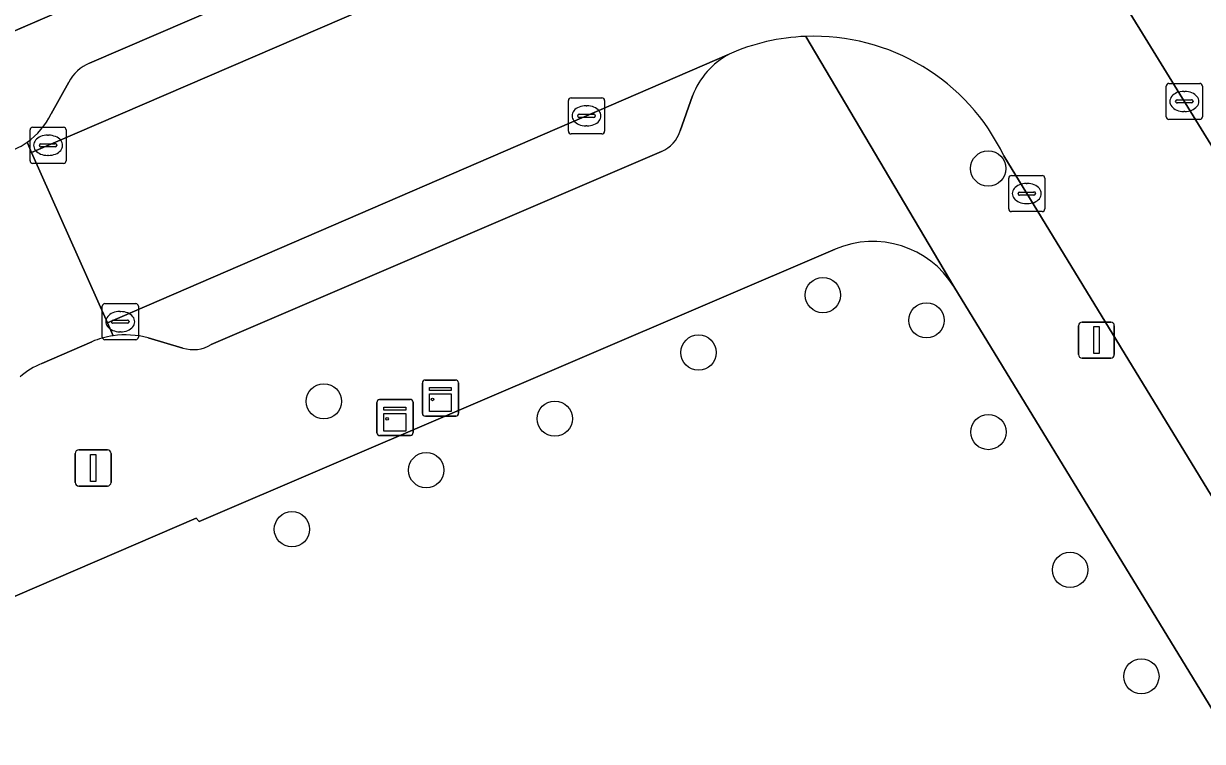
# Model space of a CAD drawing. Extents: x 157767 to 159172, y 387839 to 389425.
# Drawn here: x 158289.92 to 158322.56, y 388601.52 to 388621.41 of the extents above; entities that cross this region are included whole.
import ezdxf

# ---------------------------------------------------------------- set-up
doc = ezdxf.new("R2010")
doc.units = 0
for name, color, linetype in [('IMGEO_Boom', 7, 'Continuous'), ('IMGEO_Erf', 7, 'Continuous'), ('IMGEO_Kast', 7, 'Continuous'), ('IMGEO_Kolk', 7, 'Continuous'), ('IMGEO_Lichtmast', 7, 'Continuous'), ('IMGEO_Muur', 7, 'Continuous'), ('IMGEO_Parkeervlak_open', 7, 'Continuous'), ('IMGEO_Rijbaan_lokaal_open', 7, 'Continuous'), ('IMGEO_Voetpad_open', 7, 'Continuous')]:
    doc.layers.add(name, color=color, linetype=linetype)

msp = doc.modelspace()

# ---------------------------------------------------------------- linework, layer by layer
at = {"layer": 'IMGEO_Boom'}
for centre in [(158316.626, 388617.391), (158312.05, 388613.884), (158314.918, 388613.185), (158308.608, 388612.293), (158298.236, 388610.941), (158304.629, 388610.461), (158316.632, 388610.091), (158301.069, 388609.035), (158297.353, 388607.398), (158318.893, 388606.273), (158320.866, 388603.323)]:
    msp.add_circle(centre, 0.489, dxfattribs=at)
at = {"layer": 'IMGEO_Erf'}
for points in [[(158272.667, 388613.866), (158286.654, 388619.907), (158295.446, 388623.704), (158286.507, 388645.714), (158287.796, 388646.255), (158290.63, 388639.498), (158292.571, 388640.334), (158293.205, 388638.862), (158291.25, 388638.019), (158296.977, 388624.365), (158306.017, 388628.269), (158316.202, 388632.668), (158319.641, 388634.153), (158303.958, 388670.568), (158302.615, 388669.989), (158301.339, 388672.951), (158304.072, 388674.128), (158304.388, 388673.396), (158308.508, 388675.198), (158310.944, 388676.264), (158327.987, 388636.675), (158337.777, 388620.598), (158361.504, 388635.188)], [(158312.389, 388615.154), (158294.787, 388607.61), (158294.7, 388607.706), (158266.492, 388595.544), (158266.325, 388595.472), (158263.119, 388600.731), (158259.805, 388601.448), (158252.981, 388597.605), (158264.656, 388578.196), (158266.489, 388575.194), (158268.384, 388572.094), (158269.094, 388570.933), (158274.179, 388562.614), (158288.681, 388538.89), (158295.338, 388528), (158298.839, 388522.28), (158303.692, 388514.354), (158356.803, 388546.751), (158315.676, 388614.12)]]:
    msp.add_lwpolyline(points, dxfattribs=at)
msp.add_arc((158313.435, 388612.736), 2.634, 31.6899, 113.3858, dxfattribs=at)
at = {"layer": 'IMGEO_Kast'}
for p, q in [((158300.963, 388610.607), (158300.963, 388611.448)), ((158300.963, 388611.448), (158300.963, 388610.607)), ((158301.038, 388611.532), (158301.879, 388611.532)), ((158301.879, 388611.532), (158301.038, 388611.532)), ((158301.963, 388611.457), (158301.963, 388610.616)), ((158301.963, 388610.616), (158301.963, 388611.457)), ((158299.706, 388610.068), (158299.706, 388610.909)), ((158299.706, 388610.909), (158299.706, 388610.068)), ((158299.781, 388610.993), (158300.622, 388610.993)), ((158300.622, 388610.993), (158299.781, 388610.993)), ((158300.706, 388610.918), (158300.706, 388610.077)), ((158300.706, 388610.077), (158300.706, 388610.918)), ((158301.888, 388610.532), (158301.047, 388610.532)), ((158301.047, 388610.532), (158301.888, 388610.532)), ((158300.631, 388609.993), (158299.79, 388609.993)), ((158299.79, 388609.993), (158300.631, 388609.993))]:
    msp.add_line(p, q, dxfattribs=at)
for points in [[(158301.158, 388611.322), (158301.758, 388611.322), (158301.758, 388611.237), (158301.158, 388611.237), (158301.158, 388611.322)], [(158301.158, 388611.147), (158301.758, 388611.147), (158301.758, 388610.658), (158301.158, 388610.658), (158301.158, 388611.147)], [(158299.901, 388610.783), (158300.501, 388610.783), (158300.501, 388610.698), (158299.901, 388610.698), (158299.901, 388610.783)], [(158299.901, 388610.608), (158300.501, 388610.608), (158300.501, 388610.119), (158299.901, 388610.119), (158299.901, 388610.608)]]:
    msp.add_lwpolyline(points, dxfattribs=at)
for centre in [(158301.242, 388610.996), (158299.985, 388610.457)]:
    msp.add_circle(centre, 0.0377, dxfattribs=at)
for centre, start, end in [((158301.041, 388611.454), 92.4484, 184.2845), ((158301.041, 388611.454), 92.4484, 184.2845), ((158301.885, 388611.454), 2.4484, 94.2845), ((158301.885, 388611.454), 2.4484, 94.2845), ((158299.784, 388610.915), 92.4484, 184.2845), ((158299.784, 388610.915), 92.4484, 184.2845), ((158300.628, 388610.915), 2.4484, 94.2845), ((158300.628, 388610.915), 2.4484, 94.2845), ((158301.041, 388610.61), 182.4484, 274.2845), ((158301.041, 388610.61), 182.4484, 274.2845), ((158301.885, 388610.61), 272.4484, 4.2845), ((158301.885, 388610.61), 272.4484, 4.2845), ((158299.784, 388610.071), 182.4484, 274.2845), ((158299.784, 388610.071), 182.4484, 274.2845), ((158300.628, 388610.071), 272.4484, 4.2845), ((158300.628, 388610.071), 272.4484, 4.2845)]:
    msp.add_arc(centre, 0.0779, start, end, dxfattribs=at)
at = {"layer": 'IMGEO_Kolk'}
for p, q in [((158321.63, 388619.749), (158322.482, 388619.749)), ((158321.555, 388618.823), (158321.555, 388619.675)), ((158322.043, 388619.529), (158322.068, 388619.529)), ((158322.556, 388619.675), (158322.556, 388618.823)), ((158305.006, 388618.424), (158305.006, 388619.276)), ((158305.081, 388619.35), (158305.933, 388619.35)), ((158305.494, 388619.13), (158305.519, 388619.13)), ((158306.007, 388619.276), (158306.007, 388618.424)), ((158321.814, 388619.243), (158321.814, 388619.255)), ((158322.252, 388619.206), (158321.854, 388619.206)), ((158321.857, 388619.292), (158322.255, 388619.292)), ((158322.298, 388619.255), (158322.298, 388619.243)), ((158305.265, 388618.844), (158305.265, 388618.856)), ((158305.703, 388618.807), (158305.305, 388618.807)), ((158305.308, 388618.893), (158305.706, 388618.893)), ((158305.749, 388618.856), (158305.749, 388618.844)), ((158322.482, 388618.749), (158321.63, 388618.749)), ((158322.066, 388618.969), (158322.041, 388618.969)), ((158290.102, 388617.608), (158290.102, 388618.46)), ((158290.177, 388618.534), (158291.029, 388618.534)), ((158291.103, 388618.46), (158291.103, 388617.608)), ((158305.517, 388618.57), (158305.492, 388618.57)), ((158290.404, 388618.077), (158290.802, 388618.077)), ((158290.59, 388618.314), (158290.615, 388618.314)), ((158305.933, 388618.35), (158305.081, 388618.35)), ((158290.361, 388618.028), (158290.361, 388618.04)), ((158290.799, 388617.991), (158290.401, 388617.991)), ((158290.613, 388617.754), (158290.588, 388617.754)), ((158290.845, 388618.04), (158290.845, 388618.028)), ((158291.029, 388617.534), (158290.177, 388617.534)), ((158317.194, 388616.271), (158317.194, 388617.123)), ((158317.269, 388617.197), (158318.121, 388617.197)), ((158318.195, 388617.123), (158318.195, 388616.271)), ((158317.682, 388616.977), (158317.707, 388616.977)), ((158317.453, 388616.691), (158317.453, 388616.703)), ((158317.891, 388616.654), (158317.493, 388616.654)), ((158317.496, 388616.74), (158317.894, 388616.74)), ((158317.937, 388616.703), (158317.937, 388616.691)), ((158318.121, 388616.197), (158317.269, 388616.197)), ((158317.705, 388616.417), (158317.68, 388616.417)), ((158292.1, 388612.722), (158292.1, 388613.574)), ((158292.175, 388613.648), (158293.027, 388613.648)), ((158293.101, 388613.574), (158293.101, 388612.722)), ((158292.402, 388613.191), (158292.8, 388613.191)), ((158292.588, 388613.428), (158292.613, 388613.428)), ((158292.359, 388613.142), (158292.359, 388613.154)), ((158292.797, 388613.105), (158292.399, 388613.105)), ((158292.611, 388612.868), (158292.586, 388612.868)), ((158292.843, 388613.154), (158292.843, 388613.142)), ((158293.027, 388612.648), (158292.175, 388612.648))]:
    msp.add_line(p, q, dxfattribs=at)
for points in [[(158321.63, 388619.749), (158322.482, 388619.749)], [(158321.555, 388618.823), (158321.555, 388619.675)], [(158322.556, 388619.675), (158322.556, 388618.823)], [(158305.006, 388618.424), (158305.006, 388619.276)], [(158305.081, 388619.35), (158305.933, 388619.35)], [(158306.007, 388619.276), (158306.007, 388618.424)], [(158322.482, 388618.749), (158321.63, 388618.749)], [(158290.102, 388617.608), (158290.102, 388618.46)], [(158290.177, 388618.534), (158291.029, 388618.534)], [(158291.103, 388618.46), (158291.103, 388617.608)], [(158305.933, 388618.35), (158305.081, 388618.35)], [(158291.029, 388617.534), (158290.177, 388617.534)], [(158317.194, 388616.271), (158317.194, 388617.123)], [(158317.269, 388617.197), (158318.121, 388617.197)], [(158318.195, 388617.123), (158318.195, 388616.271)], [(158318.121, 388616.197), (158317.269, 388616.197)], [(158292.1, 388612.722), (158292.1, 388613.574)], [(158292.175, 388613.648), (158293.027, 388613.648)], [(158293.101, 388613.574), (158293.101, 388612.722)], [(158293.027, 388612.648), (158292.175, 388612.648)]]:
    msp.add_lwpolyline(points, dxfattribs=at)
for centre, radius, start, end in [((158321.632, 388619.673), 0.0765, 91.552, 178.448), ((158321.632, 388619.673), 0.0765, 91.552, 178.448), ((158322.48, 388619.673), 0.0765, 1.552, 88.448), ((158322.48, 388619.673), 0.0765, 1.552, 88.448), ((158305.083, 388619.274), 0.0765, 91.552, 178.448), ((158305.083, 388619.274), 0.0765, 91.552, 178.448), ((158305.931, 388619.274), 0.0765, 1.552, 88.448), ((158305.931, 388619.274), 0.0765, 1.552, 88.448), ((158321.854, 388619.252), 0.0403, 85.8775, 175.7526), ((158321.851, 388619.242), 0.0366, 178.938, 274.7102), ((158322.255, 388619.249), 0.043, 264.8664, 352.4533), ((158322.259, 388619.254), 0.0386, 1.7309, 96.639), ((158305.305, 388618.853), 0.0403, 85.8775, 175.7526), ((158305.302, 388618.843), 0.0366, 178.938, 274.7102), ((158305.706, 388618.85), 0.043, 264.8664, 352.4533), ((158305.71, 388618.855), 0.0386, 1.7309, 96.639), ((158321.632, 388618.825), 0.0765, 181.552, 268.448), ((158321.632, 388618.825), 0.0765, 181.552, 268.448), ((158322.48, 388618.825), 0.0765, 271.552, 358.448), ((158322.48, 388618.825), 0.0765, 271.552, 358.448), ((158290.179, 388618.458), 0.0765, 91.552, 178.448), ((158290.179, 388618.458), 0.0765, 91.552, 178.448), ((158291.027, 388618.458), 0.0765, 1.552, 88.448), ((158291.027, 388618.458), 0.0765, 1.552, 88.448), ((158305.083, 388618.426), 0.0765, 181.552, 268.448), ((158305.083, 388618.426), 0.0765, 181.552, 268.448), ((158305.931, 388618.426), 0.0765, 271.552, 358.448), ((158305.931, 388618.426), 0.0765, 271.552, 358.448), ((158290.401, 388618.037), 0.0403, 85.8775, 175.7526), ((158290.806, 388618.039), 0.0386, 1.7309, 96.639), ((158290.398, 388618.027), 0.0366, 178.938, 274.7102), ((158290.802, 388618.034), 0.043, 264.8664, 352.4533), ((158290.179, 388617.61), 0.0765, 181.552, 268.448), ((158290.179, 388617.61), 0.0765, 181.552, 268.448), ((158291.027, 388617.61), 0.0765, 271.552, 358.448), ((158291.027, 388617.61), 0.0765, 271.552, 358.448), ((158317.271, 388617.121), 0.0765, 91.552, 178.448), ((158317.271, 388617.121), 0.0765, 91.552, 178.448), ((158318.119, 388617.121), 0.0765, 1.552, 88.448), ((158318.119, 388617.121), 0.0765, 1.552, 88.448), ((158317.493, 388616.7), 0.0403, 85.8775, 175.7526), ((158317.49, 388616.69), 0.0366, 178.938, 274.7102), ((158317.894, 388616.697), 0.043, 264.8664, 352.4533), ((158317.898, 388616.702), 0.0386, 1.7309, 96.639), ((158317.271, 388616.273), 0.0765, 181.552, 268.448), ((158317.271, 388616.273), 0.0765, 181.552, 268.448), ((158318.119, 388616.273), 0.0765, 271.552, 358.448), ((158318.119, 388616.273), 0.0765, 271.552, 358.448), ((158292.177, 388613.572), 0.0765, 91.552, 178.448), ((158292.177, 388613.572), 0.0765, 91.552, 178.448), ((158293.025, 388613.572), 0.0765, 1.552, 88.448), ((158293.025, 388613.572), 0.0765, 1.552, 88.448), ((158292.399, 388613.151), 0.0403, 85.8775, 175.7526), ((158292.804, 388613.153), 0.0386, 1.7309, 96.639), ((158292.396, 388613.141), 0.0366, 178.938, 274.7102), ((158292.8, 388613.148), 0.043, 264.8664, 352.4533), ((158292.177, 388612.724), 0.0765, 181.552, 268.448), ((158292.177, 388612.724), 0.0765, 181.552, 268.448), ((158293.025, 388612.724), 0.0765, 271.552, 358.448), ((158293.025, 388612.724), 0.0765, 271.552, 358.448)]:
    msp.add_arc(centre, radius, start, end, dxfattribs=at)
for centre, major_axis, ratio, start_param, end_param in [((158322.042, 388619.249), (-0.387, 0.002), 0.722429, 4.712389, 7.853982), ((158322.067, 388619.249), (-0.39, 0.002), 0.717154, 1.570796, 4.712389), ((158305.493, 388618.85), (-0.387, 0.002), 0.722429, 4.712389, 7.853982), ((158305.518, 388618.85), (-0.39, 0.002), 0.717154, 1.570796, 4.712389), ((158290.589, 388618.034), (-0.387, 0.002), 0.722429, 4.712389, 7.853982), ((158290.614, 388618.034), (-0.39, 0.002), 0.717154, 1.570796, 4.712389), ((158317.681, 388616.697), (-0.387, 0.002), 0.722429, 4.712389, 7.853982), ((158317.706, 388616.697), (-0.39, 0.002), 0.717154, 1.570796, 4.712389), ((158292.587, 388613.148), (-0.387, 0.002), 0.722429, 4.712389, 7.853982), ((158292.612, 388613.148), (-0.39, 0.002), 0.717154, 1.570796, 4.712389)]:
    msp.add_ellipse(centre, major_axis=major_axis, ratio=ratio, start_param=start_param, end_param=end_param, dxfattribs=at)
at = {"layer": 'IMGEO_Lichtmast'}
for p, q in [((158319.127, 388612.237), (158319.127, 388613.037)), ((158319.127, 388613.037), (158319.127, 388612.237)), ((158319.227, 388613.137), (158320.017, 388613.137)), ((158320.017, 388613.137), (158319.227, 388613.137)), ((158320.117, 388613.037), (158320.117, 388612.237)), ((158320.117, 388612.237), (158320.117, 388613.037)), ((158320.017, 388612.137), (158319.227, 388612.137)), ((158319.227, 388612.137), (158320.017, 388612.137)), ((158291.455, 388609.595), (158292.245, 388609.595)), ((158292.245, 388609.595), (158291.455, 388609.595)), ((158291.355, 388608.695), (158291.355, 388609.495)), ((158291.355, 388609.495), (158291.355, 388608.695)), ((158292.345, 388609.495), (158292.345, 388608.695)), ((158292.345, 388608.695), (158292.345, 388609.495)), ((158292.245, 388608.595), (158291.455, 388608.595)), ((158291.455, 388608.595), (158292.245, 388608.595))]:
    msp.add_line(p, q, dxfattribs=at)
for points in [[(158319.547, 388613.012), (158319.697, 388613.012), (158319.697, 388612.262), (158319.547, 388612.262), (158319.547, 388613.012)], [(158291.775, 388609.47), (158291.925, 388609.47), (158291.925, 388608.72), (158291.775, 388608.72), (158291.775, 388609.47)]]:
    msp.add_lwpolyline(points, dxfattribs=at)
for centre, start, end in [((158319.227, 388613.037), 90, 180), ((158319.227, 388613.037), 90, 180), ((158320.017, 388613.037), 0, 90), ((158320.017, 388613.037), 360, 90), ((158319.227, 388612.237), 180, 270), ((158319.227, 388612.237), 180, 270), ((158320.017, 388612.237), 270, 0), ((158320.017, 388612.237), 270, 0), ((158291.455, 388609.495), 90, 180), ((158291.455, 388609.495), 90, 180), ((158292.245, 388609.495), 0, 90), ((158292.245, 388609.495), 360, 90), ((158291.455, 388608.695), 180, 270), ((158291.455, 388608.695), 180, 270), ((158292.245, 388608.695), 270, 0), ((158292.245, 388608.695), 270, 0)]:
    msp.add_arc(centre, 0.1, start, end, dxfattribs=at)
at = {"layer": 'IMGEO_Muur'}
msp.add_lwpolyline([(158286.654, 388619.907), (158306.017, 388628.269)], dxfattribs=at)
at = {"layer": 'IMGEO_Parkeervlak_open'}
for points in [[(158305.46, 388626.222), (158291.75, 388620.305)], [(158290.019, 388618.119), (158290.145, 388617.836), (158308.592, 388625.794)], [(158309.457, 388620.562), (158292.243, 388613.112), (158292.401, 388612.756)], [(158291.173, 388619.781), (158290.686, 388618.906)], [(158308.098, 388618.431), (158308.441, 388619.407)], [(158295.12, 388612.514), (158307.584, 388617.863)], [(158293.369, 388612.702), (158294.335, 388612.418)]]:
    msp.add_lwpolyline(points, dxfattribs=at)
for centre, radius, start, end in [((158310.517, 388618.605), 2.226, 118.4481, 158.8788), ((158292.148, 388619.287), 1.093, 111.3542, 153.1338), ((158288.822, 388619.81), 2.072, 305.3009, 334.135), ((158307.243, 388618.688), 0.892, 292.4418, 343.2724), ((158292.753, 388610.364), 2.418, 75.2418, 98.3724), ((158294.622, 388613.33), 0.956, 252.5301, 301.4144)]:
    msp.add_arc(centre, radius, start, end, dxfattribs=at)
at = {"layer": 'IMGEO_Rijbaan_lokaal_open'}
for points in [[(158308.709, 388625.844), (158308.592, 388625.794), (158290.145, 388617.836), (158292.243, 388613.112), (158309.457, 388620.562)], [(158317.061, 388617.739), (158333.31, 388591.125), (158337.642, 388593.764), (158329.562, 388607.027), (158323.599, 388616.735), (158319.817, 388622.894)], [(158292.401, 388612.756), (158292.243, 388613.112), (158290.145, 388617.836), (158290.019, 388618.119)], [(158290.429, 388611.993), (158291.816, 388612.593)]]:
    msp.add_lwpolyline(points, dxfattribs=at)
for centre, radius, start, end in [((158311.808, 388615.21), 5.846, 92.2754, 113.7139), ((158311.803, 388615.229), 5.827, 25.5205, 92.2299), ((158288.855, 388619.764), 2.016, 290.3938, 305.2867), ((158292.747, 388610.383), 2.399, 98.2967, 112.8424), ((158291.281, 388609.948), 2.215, 112.6307, 130.9672)]:
    msp.add_arc(centre, radius, start, end, dxfattribs=at)
at = {"layer": 'IMGEO_Voetpad_open'}
for points in [[(158317.32, 388630.773), (158316.202, 388632.668), (158306.017, 388628.269), (158296.977, 388624.365), (158295.446, 388623.704), (158286.654, 388619.907), (158272.667, 388613.866), (158268.883, 388612.249)], [(158291.75, 388620.305), (158305.46, 388626.222)], [(158319.817, 388622.894), (158323.599, 388616.735), (158324.485, 388617.279), (158330.448, 388607.571), (158329.562, 388607.027)], [(158311.576, 388621.051), (158315.676, 388614.12), (158356.803, 388546.751), (158358.142, 388543.842), (158360.131, 388540.602), (158366.103, 388530.873)], [(158315.676, 388614.12), (158311.576, 388621.051)], [(158290.686, 388618.906), (158291.173, 388619.781)], [(158308.441, 388619.407), (158308.098, 388618.431)], [(158307.584, 388617.863), (158295.12, 388612.514)], [(158363.162, 388542.205), (158362.924, 388542.098), (158362.702, 388541.989), (158360.766, 388545.198), (158361.192, 388545.459), (158357.621, 388551.309), (158357.195, 388551.049), (158355.236, 388554.258), (158355.662, 388554.518), (158334.769, 388588.736), (158333.31, 388591.125), (158317.061, 388617.739)], [(158294.7, 388607.706), (158294.787, 388607.61), (158312.389, 388615.154)], [(158291.816, 388612.593), (158290.429, 388611.993)], [(158294.335, 388612.418), (158293.369, 388612.702)], [(158170.328, 388561.976), (158190.887, 388574.405), (158197.753, 388577.86), (158246.138, 388598.786), (158247.597, 388599.425), (158251.069, 388600.946), (158251.151, 388600.802), (158252.981, 388597.605), (158259.805, 388601.448), (158263.119, 388600.731), (158266.325, 388595.472), (158266.492, 388595.544), (158294.7, 388607.706)]]:
    msp.add_lwpolyline(points, dxfattribs=at)
for centre, radius, start, end in [((158311.808, 388615.21), 5.846, 92.2754, 113.7139), ((158311.803, 388615.229), 5.827, 25.5205, 92.2299), ((158310.517, 388618.605), 2.226, 118.4481, 158.8788), ((158292.148, 388619.287), 1.093, 111.3542, 153.1338), ((158288.822, 388619.81), 2.072, 305.3009, 334.135), ((158307.243, 388618.688), 0.892, 292.4418, 343.2724), ((158288.855, 388619.764), 2.016, 290.3938, 305.2867), ((158313.435, 388612.736), 2.634, 31.6899, 113.3858), ((158292.747, 388610.383), 2.399, 98.2967, 112.8424), ((158292.753, 388610.364), 2.418, 75.2418, 98.3724), ((158294.622, 388613.33), 0.956, 252.5301, 301.4144), ((158291.281, 388609.948), 2.215, 112.6307, 130.9672)]:
    msp.add_arc(centre, radius, start, end, dxfattribs=at)

doc.saveas('drawing.dxf')
